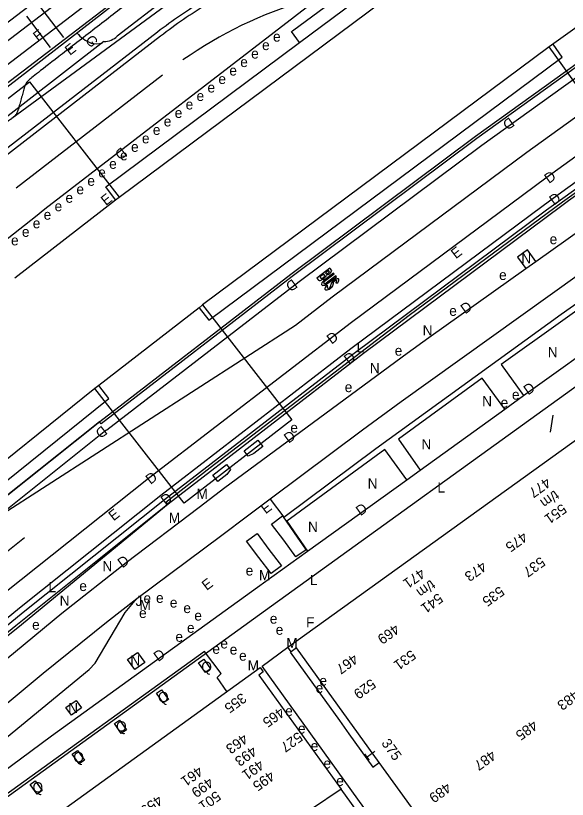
# Model space of a CAD drawing. Extents: x 81617 to 82144, y 454649 to 455150.
# Drawn here: x 81925.8 to 81980, y 454892.9 to 454969.8 of the extents above; entities that cross this region are included whole.
import ezdxf

# ---------------------------------------------------------------- set-up
doc = ezdxf.new("R2010")
doc.units = 0
for name, color, linetype in [('B-WE-OG-TOPOGRAFIE-G', 7, 'Continuous'), ('B-WE-VW-MARKERING-G', 7, 'Continuous'), ('N-OI-KL-VRI_KABELGEUL-G', 7, 'Continuous')]:
    doc.layers.add(name, color=color, linetype=linetype)

msp = doc.modelspace()

# ---------------------------------------------------------------- linework, layer by layer
at = {"layer": 'B-WE-OG-TOPOGRAFIE-G'}
for p, q in [((81956.136, 454972.02), (81928.665, 454950.799)), ((81942.218, 454972.767), (81935.772, 454967.788)), ((81952.992, 454968.309), (81956.823, 454971.151)), ((81952.894, 454968.237), (81952.992, 454968.309)), ((81953.679, 454967.17), (81952.894, 454968.237)), ((81986.496, 454955.115), (81978.164, 454966.737)), ((81916.494, 454955.166), (81927.173, 454963.304)), ((81927.173, 454963.304), (81935.945, 454951.99)), ((82007.369, 454952.588), (81950.918, 454911.808)), ((81925.72, 454944.049), (81935.606, 454951.727)), ((81928.665, 454950.799), (81927.735, 454950.065)), ((81927.735, 454950.065), (81913.364, 454938.756)), ((81976.852, 454945.658), (81981.498, 454948.961)), ((81975.874, 454944.963), (81976.852, 454945.658)), ((81944.138, 454941.42), (81952.912, 454930.128)), ((81942.347, 454921.918), (81933.566, 454933.191)), ((81973.821, 454931.161), (81975.663, 454932.494)), ((81965.523, 454925.18), (81973.821, 454931.161)), ((81978.53, 454930.583), (81978.26, 454928.908)), ((81952.912, 454930.128), (81942.347, 454921.918)), ((81964.192, 454924.228), (81965.523, 454925.18)), ((81954.463, 454917.212), (81964.192, 454924.228)), ((81950.787, 454922.311), (81948.68, 454920.767)), ((81948.68, 454920.767), (81945.896, 454918.675)), ((81945.896, 454918.675), (81937.708, 454912.525)), ((81949.554, 454913.673), (81954.463, 454917.212)), ((81937.708, 454912.525), (81934.728, 454910.231)), ((81950.918, 454911.808), (81923.86, 454892.262)), ((81944.326, 454907.373), (81921.528, 454890.929)), ((81945.963, 454905.199), (81944.326, 454907.373)), ((81952.845, 454907.343), (81952.523, 454907.79)), ((81945.585, 454904.812), (81945.963, 454905.199)), ((81946.54, 454903.434), (81945.585, 454904.812)), ((81957.576, 454900.599), (81958.511, 454899.269)), ((81964.63, 454884.369), (81957.741, 454893.852))]:
    msp.add_line(p, q, dxfattribs=at)
for points in [[(81873.49, 454927.861), (81874.235, 454928.464), (81874.684, 454928.824), (81874.834, 454928.943), (81875.133, 454929.183), (81876.035, 454929.897), (81876.336, 454930.134), (81876.944, 454930.61), (81877.553, 454931.084), (81877.859, 454931.32), (81878.164, 454931.557), (81879.083, 454932.264), (81879.697, 454932.734), (81880.618, 454933.44), (81881.483, 454934.1), (82053.484, 455065.539)], [(82052.863, 455062.717), (81907.219, 454951.42), (81881.918, 454932.086), (81881.368, 454931.665), (81879.897, 454930.54), (81879.014, 454929.861), (81878.133, 454929.178), (81876.818, 454928.147), (81876.529, 454927.916), (81876.383, 454927.802), (81875.945, 454927.452), (81875.222, 454926.872), (81874.931, 454926.636), (81874.646, 454926.404), (81874.501, 454926.287), (81873.923, 454925.815), (81873.138, 454925.168), (81872.64, 454924.754), (81871.896, 454924.132), (81871.4, 454923.716), (81870.675, 454923.104)], [(82053.734, 455061.577), (81908.09, 454950.28), (81882.79, 454930.946), (81882.24, 454930.525), (81880.77, 454929.401), (81879.891, 454928.725), (81879.015, 454928.046), (81877.708, 454927.021), (81877.419, 454926.791), (81877.274, 454926.677), (81876.842, 454926.332), (81876.122, 454925.754), (81875.835, 454925.522), (81875.549, 454925.289), (81875.405, 454925.173), (81874.834, 454924.706), (81874.053, 454924.062), (81873.558, 454923.651), (81872.817, 454923.032), (81872.324, 454922.618), (81871.758, 454922.14)], [(81908.893, 454909.665), (81922.078, 454920.426), (81934.059, 454929.942), (81952.813, 454944.436), (81970.927, 454957.964), (81989.889, 454971.628), (82009.083, 454984.966), (82010.714, 454986.077), (82028.879, 454998.275), (82047.264, 455010.138), (82051.217, 455012.627), (82070.774, 455024.747), (82077.174, 455028.646), (82100.034, 455042.055), (82099.927, 455042.255), (82105.495, 455045.472), (82101.819, 455050.382), (82106.416, 455053.06)], [(82110.864, 455047.248), (82106.595, 455044.529), (82093.157, 455036.793), (82086.193, 455032.73), (82077.781, 455027.741), (82071.319, 455023.811), (82051.792, 455011.702), (82032.005, 454998.954), (82011.355, 454985.186), (81991.431, 454971.342), (81971.574, 454957.059), (81953.642, 454943.677), (81934.749, 454929.095), (81934.668, 454929.059), (81923.982, 454920.562)], [(82110.864, 455047.248), (82106.595, 455044.529), (82093.157, 455036.793), (82086.193, 455032.73), (82077.781, 455027.741), (82071.319, 455023.811), (82051.792, 455011.702), (82032.005, 454998.954), (82011.355, 454985.186), (81991.431, 454971.342), (81971.574, 454957.059), (81953.642, 454943.677), (81934.749, 454929.095), (81934.668, 454929.059), (81923.982, 454920.562)], [(82114.391, 455042.64), (82109.706, 455039.764), (82081.515, 455022.601), (82074.639, 455018.412), (82055.672, 455006.703), (82036.919, 454994.656), (82036.451, 454994.349), (82018.566, 454982.511), (82000.905, 454970.342), (81999.11, 454969.078), (81990.682, 454963.105), (81977.834, 454953.846), (81958.782, 454939.671), (81938.835, 454924.345), (81924.746, 454913.113), (81914.037, 454904.322)], [(82115.704, 455040.924), (82082.532, 455020.83), (82075.64, 455016.652), (82054.282, 455003.392), (82037.546, 454992.669), (82017.619, 454979.373), (82000.311, 454967.428), (81990.774, 454960.649), (81979.42, 454952.474), (81977.587, 454951.135), (81958.705, 454937.073), (81940.065, 454922.691), (81926.188, 454911.628), (81915.47, 454902.833)], [(82116.04, 455040.485), (82082.817, 455020.36), (82075.928, 455016.183), (82054.575, 455002.927), (82037.847, 454992.209), (82017.928, 454978.918), (82000.627, 454966.978), (81991.094, 454960.202), (81979.743, 454952.029), (81977.913, 454950.692), (81959.037, 454936.635), (81940.404, 454922.258), (81926.534, 454911.2), (81915.853, 454902.435)], [(82083.03, 455019.955), (82057.183, 455003.949), (81991.413, 454959.768), (81980.08, 454951.613), (81979.406, 454951.12), (81959.963, 454936.639), (81940.761, 454921.838), (81926.019, 454909.682), (81916.307, 454901.963)], [(81935.606, 454951.727), (81935.945, 454951.99), (81970.379, 454977.638), (81981.277, 454985.41), (82010.63, 455005.695), (82021.766, 455012.972)], [(82029.221, 455001.846), (82018.054, 454994.472), (81989.048, 454974.532), (81978.164, 454966.737)], [(82041.439, 454994.175), (82038.145, 454992.045), (82018.279, 454978.794), (81999.077, 454965.52), (81979.5, 454951.497)], [(81901.778, 454951.416), (81947.621, 454986.447)], [(82009.226, 454984.737), (81990.032, 454971.399), (81971.07, 454957.735), (81952.956, 454944.207), (81934.202, 454929.713), (81934.033, 454929.927), (81922.078, 454920.426), (81921.763, 454920.179), (81908.891, 454909.667)], [(81953.679, 454967.17), (81969.81, 454979.18), (81970.723, 454977.883)], [(81939.478, 454974.048), (81923.575, 454961.742), (81923.877, 454961.345), (81919.157, 454957.774)], [(81939.724, 454968.187), (81924.357, 454956.316), (81923.402, 454955.563)], [(81940.03, 454967.792), (81924.665, 454955.922), (81923.712, 454955.17)], [(81978.164, 454966.737), (81944.138, 454941.42), (81944.109, 454941.37), (81943.803, 454941.123), (81933.963, 454933.496), (81933.581, 454933.203), (81906.906, 454911.73)], [(81934.471, 454967.261), (81922.825, 454958.264), (81921.863, 454957.505)], [(81935.606, 454951.727), (81934.637, 454952.992), (81953.679, 454967.17)], [(81943.803, 454941.123), (81944.766, 454939.898), (81979.454, 454965.735), (81978.553, 454967.016)], [(81979.5, 454951.497), (81964.441, 454940.37), (81944.881, 454925.397), (81940.544, 454922.009), (81940.713, 454921.795), (81925.811, 454909.898), (81916.225, 454902.049)], [(81950.787, 454922.311), (81952.121, 454920.573), (81961.148, 454927.303), (81979.347, 454940.481), (81988.623, 454947.01), (81992.942, 454950.057), (81991.753, 454951.884)], [(81991.753, 454951.884), (81987.15, 454948.724), (81963.652, 454931.882), (81959.859, 454929.117), (81950.787, 454922.311)], [(81976.852, 454945.658), (81976.041, 454946.8), (81975.063, 454946.105), (81975.874, 454944.963)], [(81943.8, 454921.541), (81946.325, 454923.457), (81964.239, 454936.667), (81966.369, 454938.207), (81975.874, 454944.963)], [(81952.523, 454907.79), (82003.49, 454944.499), (82003.907, 454944.829)], [(81987.365, 454940.773), (81985.114, 454943.86), (81973.447, 454935.547), (81975.663, 454932.494)], [(81975.663, 454932.494), (81984.713, 454938.98), (81987.365, 454940.773)], [(81973.821, 454931.161), (81971.601, 454934.203), (81963.396, 454928.215), (81965.523, 454925.18)], [(81908.032, 454910.56), (81934.945, 454932.197), (81933.963, 454933.496)], [(81948.631, 454926.559), (81948.241, 454927.057), (81949.568, 454928.104), (81950.057, 454927.484), (81949.184, 454926.795), (81948.631, 454926.559)], [(81964.192, 454924.228), (81962.031, 454927.192), (81952.428, 454920.161), (81954.463, 454917.212)], [(81946.885, 454925.225), (81946.521, 454924.742), (81945.64, 454924.068), (81945.16, 454924.695), (81946.502, 454925.722), (81946.885, 454925.225)], [(81917.589, 454900.632), (81930.324, 454911.135), (81936.657, 454916.119), (81943.8, 454921.541)], [(81954.269, 454917.426), (81954.31, 454917.362), (81953.309, 454916.659), (81952.139, 454918.301), (81950.917, 454919.883), (81951.98, 454920.682), (81953.147, 454919.021), (81954.269, 454917.426)], [(81951.904, 454915.773), (81950.884, 454915.022), (81949.662, 454916.605), (81948.448, 454918.208), (81949.499, 454918.956), (81950.668, 454917.369), (81951.904, 454915.773)], [(81923.337, 454894.66), (81929.322, 454899.087), (81949.554, 454913.673)], [(81921.736, 454896.324), (81933.015, 454905.589), (81933.609, 454906.226), (81936.545, 454911.201), (81937.527, 454912.367), (81937.708, 454912.525)], [(81934.728, 454910.231), (81928.512, 454905.194), (81919.999, 454898.128)], [(81958.413, 454886.971), (81960.254, 454888.42), (81960.737, 454891.012), (81949.991, 454905.926), (81952.523, 454907.79)], [(81961.492, 454896.454), (81953.36, 454907.715), (81952.845, 454907.343)], [(81937.75, 454907.264), (81937.77, 454907.279), (81938.477, 454906.302), (81937.515, 454905.609), (81936.795, 454906.571), (81937.75, 454907.264)], [(81944.26, 454906.608), (81944.937, 454905.653), (81944.432, 454905.302), (81943.756, 454906.256), (81944.26, 454906.608)], [(81952.845, 454907.343), (81952.762, 454907.287), (81957.576, 454900.599)], [(81917.092, 454881.782), (81921.268, 454885.205), (81949.801, 454905.786)], [(81949.801, 454905.786), (81950.105, 454905.364), (81949.678, 454905.038), (81957.741, 454893.852)], [(81940.124, 454903.619), (81940.801, 454902.664), (81940.296, 454902.313), (81939.62, 454903.267), (81940.124, 454903.619)], [(81931.735, 454902.571), (81932.263, 454901.843), (81931.27, 454901.107), (81930.74, 454901.859), (81931.735, 454902.571)], [(81935.992, 454900.634), (81936.669, 454899.679), (81936.164, 454899.328), (81935.488, 454900.282), (81935.992, 454900.634)], [(81958.511, 454899.269), (81960.87, 454896.021), (81961.492, 454896.454)], [(81931.865, 454897.652), (81932.542, 454896.697), (81932.037, 454896.346), (81931.361, 454897.3), (81931.865, 454897.652)], [(81976.577, 454875.562), (81976.559, 454875.589), (81974.833, 454877.979), (81973.952, 454879.197), (81971.61, 454882.44), (81966.712, 454889.225), (81961.492, 454896.454)], [(81927.73, 454894.661), (81928.407, 454893.706), (81927.902, 454893.355), (81927.226, 454894.309), (81927.73, 454894.661)], [(81957.741, 454893.852), (81954.857, 454891.895), (81958.413, 454886.971)]]:
    msp.add_lwpolyline(points, dxfattribs=at)
for centre, radius, start, end in [((81970.596, 454928.223), 50.5, 121.34548, 127.68563), ((81970.596, 454928.223), 50, 121.34548, 127.68563), ((81934.392, 454970.28), 3.371, 219.98164, 249.68032), ((81934.402, 454969.301), 2.042, 271.94716, 312.16628), ((81933.772, 454969.268), 2.219, 255.63409, 283.456)]:
    msp.add_arc(centre, radius, start, end, dxfattribs=at)
at = {"layer": 'B-WE-VW-MARKERING-G'}
for p, q in [((81940.219, 454963.96), (81925.865, 454952.872)), ((81956.651, 454945.01), (81955.375, 454944.043)), ((81956.042, 454944.421), (81955.675, 454944.145)), ((81956.127, 454944.312), (81956.042, 454944.421)), ((81957.013, 454944.532), (81956.057, 454943.805)), ((81956.117, 454943.727), (81957.073, 454944.452)), ((81956.519, 454944.786), (81956.219, 454944.557)), ((81956.219, 454944.557), (81956.287, 454944.464)), ((81956.588, 454944.696), (81956.519, 454944.786)), ((81955.375, 454944.043), (81955.534, 454943.834)), ((81955.675, 454944.145), (81955.752, 454944.044)), ((81957.225, 454944.253), (81956.269, 454943.528)), ((81956.328, 454943.448), (81957.285, 454944.174))]:
    msp.add_line(p, q, dxfattribs=at)
for points in [[(81923.982, 454920.562), (81953.271, 454939.419), (81956.877, 454942.19), (81975.968, 454956.394), (81988.846, 454965.674), (81997.288, 454971.657), (81999.1, 454972.933), (82016.799, 454985.128), (82034.713, 454996.986), (82035.2, 454997.305), (82053.989, 455009.375), (82072.988, 455021.104), (82079.577, 455025.118), (82111.521, 455043.928), (82112.794, 455044.726)], [(81928.149, 454970.73), (81930.487, 454967.661)], [(81926.856, 454969.764), (81929.193, 454966.695)], [(81956.832, 454944.771), (81956.651, 454945.01)], [(81957.073, 454944.452), (81957.013, 454944.532)], [(81957.285, 454944.174), (81957.225, 454944.253)], [(81957.244, 454943.564), (81957.417, 454943.568)], [(81956.45, 454943.288), (81956.292, 454943.282)]]:
    msp.add_lwpolyline(points, dxfattribs=at)
for centre, radius, start, end in [((81965.713, 454932.156), 40.752, 106.32444, 125.19609), ((81956.062, 454944.26), 0.0828, 323.34363, 37.57151), ((81955.923, 454944.426), 0.418, 311.58467, 345.95833), ((81956.34, 454944.503), 0.0658, 215.91895, 261.7328), ((81957.225, 454942.193), 2.312, 108.41209, 112.79818), ((81956.193, 454944.882), 0.464, 287.23542, 299.86015), ((81956.084, 454945.065), 0.678, 300.13155, 317.21422), ((81956.322, 454944.837), 0.481, 290.95708, 327.30989), ((81956.534, 454944.654), 0.068, 314.24417, 38.47824), ((81955.613, 454945.308), 1.332, 326.74453, 336.20888), ((81955.625, 454943.923), 0.127, 224.21434, 295.75406), ((81954.9, 454945.899), 2.231, 290.46226, 295.75048), ((81955.77, 454944.06), 0.025, 217.44009, 247.35438), ((81955.835, 454944.216), 0.194, 247.35438, 285.88186), ((81956.495, 454943.262), 0.698, 128.84384, 164.08843), ((81955.199, 454945.329), 1.588, 294.96368, 302.23117), ((81955.767, 454944.449), 0.437, 286.16547, 306.27643), ((81955.712, 454944.484), 0.498, 308.98461, 326.6441), ((81956.122, 454943.574), 0.0816, 165.44993, 269.22645), ((81956.272, 454943.553), 0.233, 131.78905, 169.65045), ((81955.408, 454944.908), 1.122, 304.6696, 314.95197), ((81956.144, 454943.725), 0.233, 264.28246, 302.14385), ((81957.179, 454943.373), 0.423, 145.28165, 178.80816), ((81957.424, 454943.226), 0.709, 130.33756, 146.82445), ((81957.318, 454943.496), 0.359, 163.73965, 189.36176), ((81957.612, 454942.997), 1.005, 118.63071, 130.09256), ((81957.272, 454943.445), 0.335, 118.62336, 153.07632), ((81957.397, 454943.272), 0.547, 99.4312, 121.39373), ((81957.43, 454943.375), 0.587, 100.18547, 120.63945), ((81956.676, 454943.94), 0.682, 326.49014, 345.75918), ((81957.306, 454943.78), 0.0313, 345.2698, 89.00718), ((81957.455, 454943.371), 0.595, 91.24765, 102.5394), ((81956.862, 454943.986), 0.695, 323.02883, 334.60696), ((81957.442, 454943.865), 0.101, 344.62378, 89.69677), ((81956.739, 454944.018), 0.82, 336.24043, 347.30941), ((81955.929, 454943.427), 0.109, 166.15761, 268.65568), ((81955.924, 454944.017), 0.698, 270.12491, 305.3695), ((81956.261, 454942.982), 0.104, 166.03186, 268.34614), ((81956.549, 454942.943), 0.394, 152.7916, 170.65752), ((81956.985, 454942.767), 0.863, 143.43706, 155.66299), ((81956.305, 454943.485), 0.609, 265.61211, 287.61077), ((81956.482, 454943.153), 0.0988, 165.40823, 274.64487), ((81956.735, 454943.05), 0.371, 140.21445, 159.98181), ((81956.173, 454943.712), 0.867, 291.3961, 304.82746), ((81956.453, 454943.366), 0.315, 276.78406, 316.26912), ((81956.105, 454943.824), 0.998, 304.33265, 315.84134), ((81956.382, 454943.374), 0.374, 322.9698, 1.12), ((81956.352, 454943.603), 0.667, 314.71644, 332.69988), ((81956.635, 454943.411), 0.33, 339.81907, 4.6438), ((82916.28, 453684.871), 1581.531, 128.736172, 129.466206)]:
    msp.add_arc(centre, radius, start, end, dxfattribs=at)
at = {"layer": 'N-OI-KL-VRI_KABELGEUL-G'}
msp.add_lwpolyline([(81969.078, 454991.751), (81925.426, 454959.701)], dxfattribs=at)
msp.add_open_spline([(81966.954, 454994.044), (81954.516, 454984.42), (81942.079, 454974.796), (81941.008, 454974.125), (81939.937, 454973.455), (81933.631, 454968.575), (81927.325, 454963.696), (81926.798, 454963.288), (81926.621, 454962.646), (81926.355, 454961.682), (81926.09, 454960.718), (81925.901, 454960.035), (81925.325, 454959.623), (81922.434, 454957.557), (81919.543, 454955.49), (81917.87, 454954.23), (81916.197, 454952.97), (81913.406, 454950.849), (81910.615, 454948.728), (81908.564, 454947.145), (81906.513, 454945.562), (81905.944, 454945.123), (81905.225, 454945.147), (81904.815, 454945.16), (81904.405, 454945.174), (81903.693, 454945.197), (81903.126, 454944.765), (81893.683, 454937.565), (81884.239, 454930.365), (81883.469, 454929.731), (81882.698, 454929.096), (81879.285, 454926.178), (81875.872, 454923.259), (81872.421, 454920.321), (81868.97, 454917.382), (81867.082, 454915.724), (81865.195, 454914.067), (81863.45, 454912.271), (81861.704, 454910.475), (81860.838, 454909.482), (81859.972, 454908.49), (81859.86, 454908.361), (81859.97, 454908.23), (81860.094, 454908.077), (81860.218, 454907.925), (81863.368, 454903.762), (81866.518, 454899.599), (81866.598, 454899.497), (81866.679, 454899.395)], degree=4, dxfattribs=at)

# ---------------------------------------------------------------- texts
at = {"layer": 'B-WE-OG-TOPOGRAFIE-G'}
for s, rotation, p in [('E', 38.04051, (81928.001, 454967.214)), ('G', 309.70531, (81932.569, 454967.387)), ('E', 38.21736, (81931.126, 454965.852)), ('D', 215.76536, (81974.289, 454959.878)), ('D', 217.77083, (81936.195, 454956.938)), ('D', 35.61816, (81978.153, 454953.273)), ('E', 38.17052, (81934.655, 454951.102)), ('D', 36.42476, (81978.645, 454951.14)), ('E', 37.97123, (81969.019, 454945.878)), ('D', 216.76841, (81952.976, 454944.002)), ('D', 35.58736, (81969.931, 454940.459)), ('D', 37.43239, (81956.815, 454937.493)), ('D', 37.39487, (81958.509, 454935.509)), ('D', 35.65526, (81976.112, 454932.502)), ('D', 218.44355, (81934.28, 454929.598)), ('D', 36.47609, (81952.599, 454927.767)), ('D', 37.9889, (81939.044, 454923.724)), ('477', 215.76333, (81977.875, 454924.509)), ('D', 37.96835, (81940.526, 454921.672)), ('t/m', 215.76333, (81978.704, 454923.258)), ('E', 37.55617, (81950.342, 454920.829)), ('E', 38.76792, (81935.415, 454920.138)), ('D', 35.82653, (81959.654, 454920.641)), ('551', 215.76333, (81979.428, 454921.93)), ('475', 215.76333, (81975.592, 454919.168)), ('D', 36.80746, (81936.28, 454915.516)), ('537', 215.76333, (81977.325, 454916.719)), ('473', 215.76333, (81971.583, 454916.28)), ('471', 215.60248, (81965.545, 454915.59)), ('E', 37.32921, (81944.551, 454913.311)), ('t/m', 215.60248, (81966.549, 454914.464)), ('535', 215.76333, (81973.314, 454913.83)), ('541', 215.60248, (81967.288, 454913.149)), ('469', 215.76333, (81963.031, 454910.121)), ('D', 35.80112, (81939.797, 454906.322)), ('531', 215.76333, (81964.628, 454907.574)), ('467', 215.76333, (81958.962, 454907.19)), ('529', 215.76333, (81960.693, 454904.74)), ('355', 215.80311, (81947.998, 454903.353)), ('483', 215.81542, (81980.674, 454903.629)), ('465', 215.80083, (81951.754, 454901.955)), ('485', 215.81542, (81976.587, 454900.68)), ('463', 215.80311, (81948.145, 454899.352)), ('527', 215.80083, (81953.512, 454899.524)), ('375', 305.83346, (81961.658, 454898.36)), ('493', 215.80311, (81949.023, 454898.135)), ('T', 126.02733, (81961.306, 454897.234)), ('487', 215.81542, (81972.501, 454897.73)), ('491', 215.80311, (81949.725, 454896.792)), ('461', 215.80311, (81943.726, 454896.164)), ('495', 215.80311, (81950.778, 454895.702)), ('499', 215.80311, (81944.76, 454895.061)), ('489', 215.81542, (81968.094, 454894.55)), ('501', 215.80311, (81945.478, 454893.729)), ('459', 215.80311, (81939.769, 454893.31))]:
    msp.add_text(s, height=1, rotation=rotation, dxfattribs=at).set_placement(p)
for s, p in [('e', (81951.065, 454967.258)), ('e', (81949.993, 454966.425)), ('e', (81948.921, 454965.592)), ('e', (81947.848, 454964.759)), ('e', (81946.776, 454963.926)), ('e', (81945.704, 454963.093)), ('e', (81944.632, 454962.26)), ('e', (81943.559, 454961.428)), ('e', (81942.487, 454960.595)), ('e', (81941.415, 454959.762)), ('e', (81940.343, 454958.929)), ('e', (81939.27, 454958.096)), ('e', (81938.198, 454957.263)), ('e', (81937.126, 454956.43)), ('e', (81936.054, 454955.597)), ('e', (81934.981, 454954.764)), ('e', (81933.909, 454953.931)), ('e', (81932.837, 454953.098)), ('e', (81931.765, 454952.265)), ('e', (81930.693, 454951.432)), ('e', (81929.62, 454950.599)), ('e', (81928.548, 454949.767)), ('e', (81927.48, 454948.928)), ('e', (81926.413, 454948.088)), ('e', (81978.221, 454947.362)), ('e', (81925.346, 454947.249)), ('N', (81975.44, 454945.492)), ('e', (81973.26, 454943.846)), ('e', (81968.365, 454940.325)), ('N', (81965.753, 454938.406)), ('L', (81959.263, 454936.743)), ('e', (81963.019, 454936.414)), ('N', (81978.038, 454936.26)), ('N', (81960.568, 454934.697)), ('e', (81958.106, 454932.836)), ('e', (81974.521, 454932.098)), ('N', (81971.598, 454931.448)), ('e', (81973.411, 454931.324)), ('e', (81952.764, 454928.854)), ('N', (81965.635, 454927.217)), ('N', (81960.355, 454923.371)), ('L', (81967.202, 454922.98)), ('M', (81943.556, 454922.341)), ('M', (81940.83, 454919.999)), ('N', (81954.5, 454919.114)), ('N', (81934.314, 454915.253)), ('e', (81948.382, 454914.824)), ('M', (81949.685, 454914.366)), ('L', (81954.678, 454913.892)), ('L', (81929.017, 454913.181)), ('e', (81932.05, 454913.305)), ('N', (81930.122, 454911.854)), ('J', (81937.57, 454911.84)), ('e', (81938.352, 454912.116)), ('e', (81939.58, 454912.139)), ('M', (81937.959, 454911.431)), ('e', (81940.938, 454911.677)), ('e', (81937.914, 454910.654)), ('e', (81942.264, 454911.141)), ('e', (81943.34, 454910.404)), ('e', (81950.753, 454910.097)), ('F', (81954.311, 454909.734)), ('e', (81927.416, 454909.502)), ('e', (81942.618, 454909.205)), ('e', (81951.331, 454909.011)), ('e', (81941.488, 454908.322)), ('e', (81945.899, 454907.667)), ('M', (81952.37, 454907.705)), ('e', (81945.112, 454907.139)), ('e', (81946.816, 454907.065)), ('N', (81937.058, 454905.989)), ('e', (81947.733, 454906.463)), ('Q', (81944.026, 454905.364)), ('M', (81948.578, 454905.506)), ('e', (81955.622, 454904.002)), ('e', (81955.254, 454903.293)), ('Q', (81939.774, 454902.395)), ('N', (81930.952, 454901.323)), ('e', (81952.26, 454901.028)), ('Q', (81935.656, 454899.519)), ('e', (81953.513, 454899.314)), ('e', (81954.765, 454897.6)), ('Q', (81931.46, 454896.488)), ('e', (81956.018, 454895.886)), ('Q', (81927.456, 454893.531)), ('e', (81957.271, 454894.172))]:
    msp.add_text(s, height=1, dxfattribs=at).set_placement(p)

doc.saveas('drawing.dxf')
